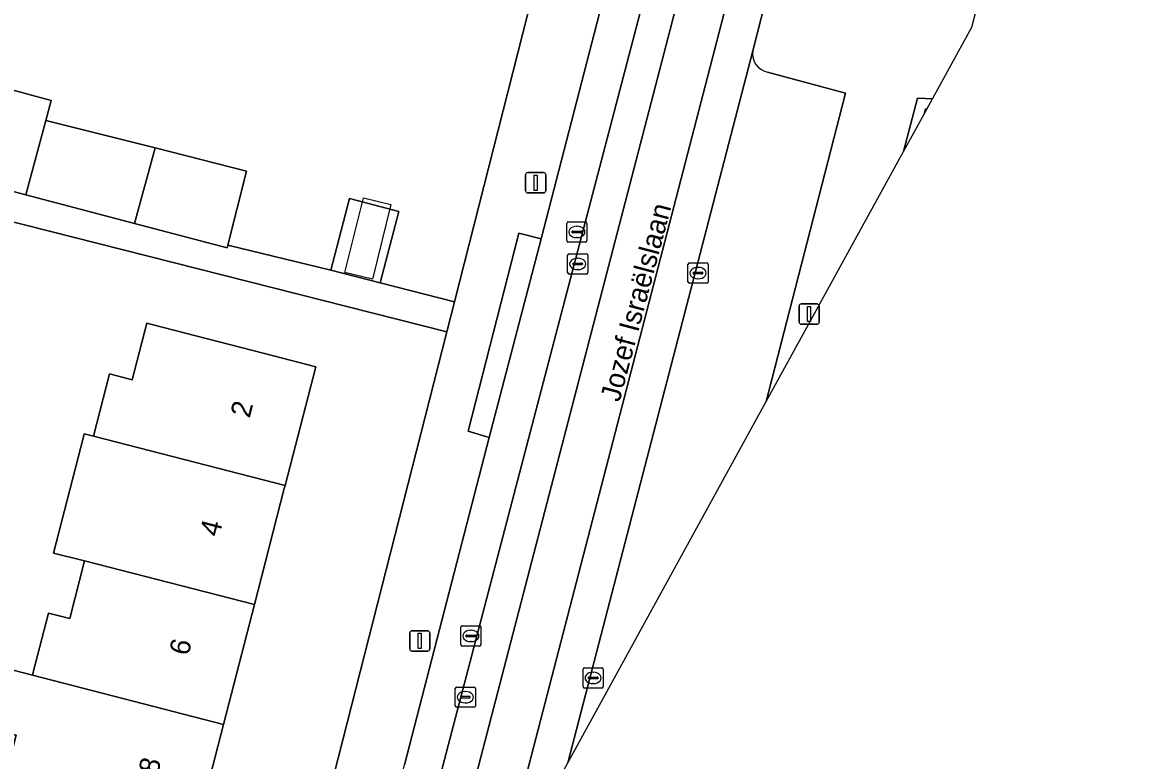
# Model space of a CAD drawing. Extents: x 163683 to 164494, y 382709 to 383872.
# Drawn here: x 164228.8 to 164284.7, y 383122.3 to 383158.8 of the extents above; entities that cross this region are included whole.
import ezdxf

# ---------------------------------------------------------------- set-up
doc = ezdxf.new("R2010")
doc.units = 0
for name, color, linetype in [('IMGEO_Erf', 7, 'Continuous'), ('IMGEO_Groenvoorziening', 7, 'Continuous'), ('IMGEO_Kolk', 7, 'Continuous'), ('IMGEO_Lichtmast', 7, 'Continuous'), ('IMGEO_Muur', 7, 'Continuous'), ('IMGEO_Openbare_ruimte_label', 7, 'Continuous'), ('IMGEO_Pand', 7, 'Continuous'), ('IMGEO_Pand_nummerreeks', 7, 'Continuous'), ('IMGEO_Pand_vergunning_verleend', 7, 'Continuous'), ('IMGEO_Parkeervlak_open', 7, 'Continuous'), ('IMGEO_Rijbaan_lokaal_gesloten', 7, 'Continuous'), ('IMGEO_Rijbaan_lokaal_open', 7, 'Continuous'), ('IMGEO_Rioolput', 7, 'Continuous'), ('IMGEO_Voetgangersgebied_open', 7, 'Continuous'), ('IMGEO_Voetpad_open', 7, 'Continuous')]:
    doc.layers.add(name, color=color, linetype=linetype)

msp = doc.modelspace()

# ---------------------------------------------------------------- linework, layer by layer
at = {"layer": 'IMGEO_Erf'}
for points in [[(164226.727, 383155.841), (164230.22, 383154.893), (164229.953, 383153.91), (164235.347, 383152.554), (164239.872, 383151.416), (164238.952, 383147.757), (164244.045, 383146.521), (164244.956, 383150.051), (164247.395, 383149.422), (164246.484, 383145.892), (164250.15, 383144.957), (164254.247, 383161.023), (164249.406, 383162.272)], [(164235.416, 383087.174), (164249.772, 383143.475), (164225.172, 383149.691), (164224.38, 383146.62), (164220.869, 383147.526), (164218.278, 383138.676), (164221.781, 383137.775), (164221.055, 383134.95), (164220.387, 383132.353), (164217.268, 383133.155), (164217.081, 383132.425), (164215.494, 383132.833), (164216.241, 383135.98), (164212.881, 383136.834), (164213.61, 383139.702), (164214.266, 383142.284), (164217.626, 383141.431), (164219.349, 383147.981), (164215.956, 383148.856), (164216.694, 383151.712), (164199.271, 383156.404), (164196.004, 383157.255), (164190.094, 383134.558), (164181.769, 383101.734)], [(164230.076, 383129.57), (164231.13, 383129.298), (164231.868, 383132.157), (164230.326, 383132.527), (164231.812, 383138.286), (164231.85, 383138.432), (164232.304, 383138.315), (164233.096, 383141.386), (164234.223, 383141.096), (164234.946, 383143.898), (164235.185, 383143.836), (164238.45, 383142.994), (164240.765, 383142.397), (164243.291, 383141.746), (164241.775, 383135.87), (164241.737, 383135.723), (164240.258, 383129.99), (164238.73, 383124.066), (164237.229, 383118.246)], [(164227.837, 383121.024), (164228.487, 383123.542), (164225.709, 383124.26), (164226.476, 383127.231), (164229.286, 383126.505), (164229.324, 383126.654), (164230.076, 383129.57)]]:
    msp.add_lwpolyline(points, dxfattribs=at)
at = {"layer": 'IMGEO_Groenvoorziening'}
msp.add_lwpolyline([(164273.512, 383154.48), (164273.439, 383154.483), (164273.373, 383154.227)], close=True, dxfattribs=at)
at = {"layer": 'IMGEO_Kolk'}
for p, q in [((164255.703, 383147.978), (164255.703, 383148.83)), ((164255.778, 383148.904), (164256.63, 383148.904)), ((164256.191, 383148.684), (164256.216, 383148.684)), ((164256.704, 383148.83), (164256.704, 383147.978)), ((164255.962, 383148.398), (164255.962, 383148.41)), ((164256.4, 383148.361), (164256.002, 383148.361)), ((164256.005, 383148.447), (164256.403, 383148.447)), ((164256.214, 383148.124), (164256.189, 383148.124)), ((164256.446, 383148.41), (164256.446, 383148.398)), ((164256.63, 383147.904), (164255.778, 383147.904)), ((164261.77, 383146.87), (164262.622, 383146.87)), ((164261.695, 383145.944), (164261.695, 383146.796)), ((164261.954, 383146.364), (164261.954, 383146.376)), ((164262.392, 383146.327), (164261.994, 383146.327)), ((164261.997, 383146.413), (164262.395, 383146.413)), ((164262.183, 383146.65), (164262.208, 383146.65)), ((164262.438, 383146.376), (164262.438, 383146.364)), ((164262.696, 383146.796), (164262.696, 383145.944)), ((164262.622, 383145.87), (164261.77, 383145.87)), ((164262.206, 383146.09), (164262.181, 383146.09)), ((164250.463, 383128.014), (164250.463, 383128.866)), ((164250.538, 383128.94), (164251.39, 383128.94)), ((164250.722, 383128.434), (164250.722, 383128.446)), ((164251.16, 383128.397), (164250.762, 383128.397)), ((164250.765, 383128.483), (164251.163, 383128.483)), ((164250.951, 383128.72), (164250.976, 383128.72)), ((164251.206, 383128.446), (164251.206, 383128.434)), ((164251.464, 383128.866), (164251.464, 383128.014)), ((164251.39, 383127.94), (164250.538, 383127.94)), ((164250.974, 383128.16), (164250.949, 383128.16)), ((164256.508, 383125.939), (164256.508, 383126.791)), ((164256.583, 383126.865), (164257.435, 383126.865)), ((164257.509, 383126.791), (164257.509, 383125.939)), ((164256.767, 383126.359), (164256.767, 383126.371)), ((164257.205, 383126.322), (164256.807, 383126.322)), ((164256.81, 383126.408), (164257.208, 383126.408)), ((164256.996, 383126.645), (164257.021, 383126.645)), ((164257.251, 383126.371), (164257.251, 383126.359)), ((164257.435, 383125.865), (164256.583, 383125.865)), ((164257.019, 383126.085), (164256.994, 383126.085))]:
    msp.add_line(p, q, dxfattribs=at)
for points in [[(164255.703, 383147.978), (164255.703, 383148.83)], [(164255.778, 383148.904), (164256.63, 383148.904)], [(164256.704, 383148.83), (164256.704, 383147.978)], [(164256.63, 383147.904), (164255.778, 383147.904)], [(164261.77, 383146.87), (164262.622, 383146.87)], [(164261.695, 383145.944), (164261.695, 383146.796)], [(164262.696, 383146.796), (164262.696, 383145.944)], [(164262.622, 383145.87), (164261.77, 383145.87)], [(164250.463, 383128.014), (164250.463, 383128.866)], [(164250.538, 383128.94), (164251.39, 383128.94)], [(164251.464, 383128.866), (164251.464, 383128.014)], [(164251.39, 383127.94), (164250.538, 383127.94)], [(164256.508, 383125.939), (164256.508, 383126.791)], [(164256.583, 383126.865), (164257.435, 383126.865)], [(164257.509, 383126.791), (164257.509, 383125.939)], [(164257.435, 383125.865), (164256.583, 383125.865)]]:
    msp.add_lwpolyline(points, dxfattribs=at)
for centre, radius, start, end in [((164255.78, 383148.828), 0.0765, 91.552, 178.448), ((164255.78, 383148.828), 0.0765, 91.552, 178.448), ((164256.628, 383148.828), 0.0765, 1.552, 88.448), ((164256.628, 383148.828), 0.0765, 1.552, 88.448), ((164255.78, 383147.98), 0.0765, 181.552, 268.448), ((164255.78, 383147.98), 0.0765, 181.552, 268.448), ((164256.002, 383148.407), 0.0403, 85.8775, 175.7526), ((164255.999, 383148.397), 0.0366, 178.938, 274.7102), ((164256.403, 383148.404), 0.043, 264.8664, 352.4533), ((164256.407, 383148.409), 0.0386, 1.7309, 96.639), ((164256.628, 383147.98), 0.0765, 271.552, 358.448), ((164256.628, 383147.98), 0.0765, 271.552, 358.448), ((164261.772, 383146.794), 0.0765, 91.552, 178.448), ((164261.772, 383146.794), 0.0765, 91.552, 178.448), ((164262.62, 383146.794), 0.0765, 1.552, 88.448), ((164262.62, 383146.794), 0.0765, 1.552, 88.448), ((164261.994, 383146.373), 0.0403, 85.8775, 175.7526), ((164261.991, 383146.363), 0.0366, 178.938, 274.7102), ((164262.395, 383146.37), 0.043, 264.8664, 352.4533), ((164262.399, 383146.375), 0.0386, 1.7309, 96.639), ((164261.772, 383145.946), 0.0765, 181.552, 268.448), ((164261.772, 383145.946), 0.0765, 181.552, 268.448), ((164262.62, 383145.946), 0.0765, 271.552, 358.448), ((164262.62, 383145.946), 0.0765, 271.552, 358.448), ((164250.54, 383128.864), 0.0765, 91.552, 178.448), ((164250.54, 383128.864), 0.0765, 91.552, 178.448), ((164250.762, 383128.443), 0.0403, 85.8775, 175.7526), ((164250.759, 383128.433), 0.0366, 178.938, 274.7102), ((164251.163, 383128.44), 0.043, 264.8664, 352.4533), ((164251.167, 383128.445), 0.0386, 1.7309, 96.639), ((164251.388, 383128.864), 0.0765, 1.552, 88.448), ((164251.388, 383128.864), 0.0765, 1.552, 88.448), ((164250.54, 383128.016), 0.0765, 181.552, 268.448), ((164250.54, 383128.016), 0.0765, 181.552, 268.448), ((164251.388, 383128.016), 0.0765, 271.552, 358.448), ((164251.388, 383128.016), 0.0765, 271.552, 358.448), ((164256.585, 383126.789), 0.0765, 91.552, 178.448), ((164256.585, 383126.789), 0.0765, 91.552, 178.448), ((164257.433, 383126.789), 0.0765, 1.552, 88.448), ((164257.433, 383126.789), 0.0765, 1.552, 88.448), ((164256.807, 383126.368), 0.0403, 85.8775, 175.7526), ((164256.804, 383126.358), 0.0366, 178.938, 274.7102), ((164257.208, 383126.365), 0.043, 264.8664, 352.4533), ((164257.212, 383126.37), 0.0386, 1.7309, 96.639), ((164256.585, 383125.941), 0.0765, 181.552, 268.448), ((164256.585, 383125.941), 0.0765, 181.552, 268.448), ((164257.433, 383125.941), 0.0765, 271.552, 358.448), ((164257.433, 383125.941), 0.0765, 271.552, 358.448)]:
    msp.add_arc(centre, radius, start, end, dxfattribs=at)
for centre, major_axis, ratio, start_param, end_param in [((164256.19, 383148.404), (-0.387, 0.002), 0.722429, 4.712389, 7.853982), ((164256.215, 383148.404), (-0.39, 0.002), 0.717154, 1.570796, 4.712389), ((164262.182, 383146.37), (-0.387, 0.002), 0.722429, 4.712389, 7.853982), ((164262.207, 383146.37), (-0.39, 0.002), 0.717154, 1.570796, 4.712389), ((164250.95, 383128.44), (-0.387, 0.002), 0.722429, 4.712389, 7.853982), ((164250.975, 383128.44), (-0.39, 0.002), 0.717154, 1.570796, 4.712389), ((164256.995, 383126.365), (-0.387, 0.002), 0.722429, 4.712389, 7.853982), ((164257.02, 383126.365), (-0.39, 0.002), 0.717154, 1.570796, 4.712389)]:
    msp.add_ellipse(centre, major_axis=major_axis, ratio=ratio, start_param=start_param, end_param=end_param, dxfattribs=at)
at = {"layer": 'IMGEO_Lichtmast'}
for p, q in [((164253.772, 383151.335), (164254.562, 383151.335)), ((164254.562, 383151.335), (164253.772, 383151.335)), ((164253.672, 383150.435), (164253.672, 383151.235)), ((164253.672, 383151.235), (164253.672, 383150.435)), ((164254.662, 383151.235), (164254.662, 383150.435)), ((164254.662, 383150.435), (164254.662, 383151.235)), ((164254.562, 383150.335), (164253.772, 383150.335)), ((164253.772, 383150.335), (164254.562, 383150.335)), ((164267.194, 383143.946), (164267.194, 383144.746)), ((164267.194, 383144.746), (164267.194, 383143.946)), ((164267.294, 383144.846), (164268.084, 383144.846)), ((164268.084, 383144.846), (164267.294, 383144.846)), ((164268.184, 383144.746), (164268.184, 383143.946)), ((164268.184, 383143.946), (164268.184, 383144.746)), ((164268.084, 383143.846), (164267.294, 383143.846)), ((164267.294, 383143.846), (164268.084, 383143.846)), ((164247.943, 383127.794), (164247.943, 383128.594)), ((164247.943, 383128.594), (164247.943, 383127.794)), ((164248.043, 383128.694), (164248.833, 383128.694)), ((164248.833, 383128.694), (164248.043, 383128.694)), ((164248.933, 383128.594), (164248.933, 383127.794)), ((164248.933, 383127.794), (164248.933, 383128.594)), ((164248.833, 383127.694), (164248.043, 383127.694)), ((164248.043, 383127.694), (164248.833, 383127.694))]:
    msp.add_line(p, q, dxfattribs=at)
for points in [[(164254.092, 383151.21), (164254.242, 383151.21), (164254.242, 383150.46), (164254.092, 383150.46), (164254.092, 383151.21)], [(164267.614, 383144.721), (164267.764, 383144.721), (164267.764, 383143.971), (164267.614, 383143.971), (164267.614, 383144.721)], [(164248.363, 383128.569), (164248.513, 383128.569), (164248.513, 383127.819), (164248.363, 383127.819), (164248.363, 383128.569)]]:
    msp.add_lwpolyline(points, dxfattribs=at)
for centre, start, end in [((164253.772, 383151.235), 90, 180), ((164253.772, 383151.235), 90, 180), ((164254.562, 383151.235), 0, 90), ((164254.562, 383151.235), 360, 90), ((164253.772, 383150.435), 180, 270), ((164253.772, 383150.435), 180, 270), ((164254.562, 383150.435), 270, 0), ((164254.562, 383150.435), 270, 0), ((164267.294, 383144.746), 90, 180), ((164267.294, 383144.746), 90, 180), ((164268.084, 383144.746), 0, 90), ((164268.084, 383144.746), 360, 90), ((164267.294, 383143.946), 180, 270), ((164267.294, 383143.946), 180, 270), ((164268.084, 383143.946), 270, 0), ((164268.084, 383143.946), 270, 0), ((164248.043, 383128.594), 90, 180), ((164248.043, 383128.594), 90, 180), ((164248.833, 383128.594), 0, 90), ((164248.833, 383128.594), 360, 90), ((164248.043, 383127.794), 180, 270), ((164248.043, 383127.794), 180, 270), ((164248.833, 383127.794), 270, 0), ((164248.833, 383127.794), 270, 0)]:
    msp.add_arc(centre, 0.1, start, end, dxfattribs=at)
at = {"layer": 'IMGEO_Muur'}
msp.add_lwpolyline([(164272.362, 383152.387), (164273.373, 383154.227), (164273.439, 383154.483), (164273.512, 383154.48), (164273.792, 383154.99), (164273.042, 383155.02)], close=True, dxfattribs=at)
at = {"layer": 'IMGEO_Pand'}
for points in [[(164229.953, 383153.91), (164230.22, 383154.893), (164226.727, 383155.841), (164226.467, 383154.882), (164223.844, 383155.562), (164223.786, 383155.34), (164222.877, 383151.833), (164228.955, 383150.231)], [(164235.347, 383152.554), (164229.953, 383153.91), (164228.955, 383150.231), (164234.333, 383148.82)], [(164235.347, 383152.554), (164234.333, 383148.82), (164238.917, 383147.617), (164238.952, 383147.757), (164239.872, 383151.416)], [(164246.484, 383145.892), (164247.395, 383149.422), (164244.956, 383150.051), (164244.045, 383146.521)], [(164243.291, 383141.746), (164240.765, 383142.397), (164238.45, 383142.994), (164235.185, 383143.836), (164234.946, 383143.898), (164234.223, 383141.096), (164233.096, 383141.386), (164232.304, 383138.315), (164241.775, 383135.87)], [(164241.737, 383135.723), (164241.775, 383135.87), (164232.304, 383138.315), (164231.85, 383138.432), (164231.812, 383138.286), (164230.326, 383132.527), (164231.868, 383132.157), (164240.258, 383129.99)], [(164240.258, 383129.99), (164231.868, 383132.157), (164231.13, 383129.298), (164230.076, 383129.57), (164229.324, 383126.654), (164229.286, 383126.505), (164238.73, 383124.066)], [(164238.73, 383124.066), (164229.286, 383126.505), (164226.476, 383127.231), (164225.709, 383124.26), (164228.487, 383123.542), (164227.837, 383121.024), (164227.527, 383121.103), (164222.751, 383122.146), (164215.005, 383124.144), (164214.303, 383121.423), (164222.051, 383119.435), (164222.001, 383119.239), (164227.376, 383117.852), (164228.087, 383120.606), (164232.388, 383119.495), (164237.229, 383118.246)]]:
    msp.add_lwpolyline(points, close=True, dxfattribs=at)
at = {"layer": 'IMGEO_Pand_vergunning_verleend'}
msp.add_lwpolyline([(164244.739, 383146.401), (164245.647, 383150.093), (164247.008, 383149.758), (164246.101, 383146.066)], close=True, dxfattribs=at)
at = {"layer": 'IMGEO_Parkeervlak_open'}
for points in [[(164249.477, 383121.644), (164261.932, 383169.194)], [(164259.315, 383166.935), (164254.431, 383148.07)], [(164264.899, 383157.351), (164255.758, 383122.164), (164265.566, 383140.017)], [(164265.566, 383140.017), (164269.494, 383155.255), (164265.626, 383156.304)], [(164254.431, 383148.07), (164251.868, 383138.243)], [(164251.868, 383138.243), (164247.683, 383122.068)]]:
    msp.add_lwpolyline(points, dxfattribs=at)
msp.add_arc((164265.82, 383157.215), 0.931, 171.5824, 257.9671, dxfattribs=at)
at = {"layer": 'IMGEO_Rijbaan_lokaal_gesloten'}
for points in [[(164252.171, 383115.634), (164255.758, 383122.164), (164264.899, 383157.351), (164266.776, 383164.735), (164268.655, 383172.017), (164266.924, 383172.51)], [(164247.459, 383107.056), (164263.984, 383170.576), (164262.392, 383170.95), (164261.932, 383169.194), (164249.477, 383121.644), (164240.427, 383087.096), (164241.649, 383086.771), (164247.274, 383106.72)]]:
    msp.add_lwpolyline(points, close=True, dxfattribs=at)
at = {"layer": 'IMGEO_Rijbaan_lokaal_open'}
for points in [[(164252.171, 383115.634), (164266.924, 383172.51), (164261.612, 383176.558)], [(164262.169, 383170.941), (164261.75, 383169.242), (164261.932, 383169.194), (164262.392, 383170.95), (164263.984, 383170.576), (164247.459, 383107.056), (164252.171, 383115.634)]]:
    msp.add_lwpolyline(points, dxfattribs=at)
at = {"layer": 'IMGEO_Rioolput'}
for p, q in [((164255.747, 383146.397), (164255.747, 383147.249)), ((164255.822, 383147.323), (164256.674, 383147.323)), ((164256.006, 383146.817), (164256.006, 383146.829)), ((164256.049, 383146.866), (164256.447, 383146.866)), ((164256.235, 383147.103), (164256.26, 383147.103)), ((164256.49, 383146.829), (164256.49, 383146.817)), ((164256.748, 383147.249), (164256.748, 383146.397)), ((164256.674, 383146.323), (164255.822, 383146.323)), ((164256.444, 383146.78), (164256.046, 383146.78)), ((164256.258, 383146.543), (164256.233, 383146.543)), ((164250.19, 383124.985), (164250.19, 383125.837)), ((164250.265, 383125.911), (164251.117, 383125.911)), ((164250.678, 383125.691), (164250.703, 383125.691)), ((164251.191, 383125.837), (164251.191, 383124.985)), ((164250.449, 383125.405), (164250.449, 383125.417)), ((164250.887, 383125.368), (164250.489, 383125.368)), ((164250.492, 383125.454), (164250.89, 383125.454)), ((164250.701, 383125.131), (164250.676, 383125.131)), ((164250.933, 383125.417), (164250.933, 383125.405)), ((164251.117, 383124.911), (164250.265, 383124.911))]:
    msp.add_line(p, q, dxfattribs=at)
for points in [[(164255.747, 383146.397), (164255.747, 383147.249)], [(164255.822, 383147.323), (164256.674, 383147.323)], [(164256.748, 383147.249), (164256.748, 383146.397)], [(164256.674, 383146.323), (164255.822, 383146.323)], [(164250.19, 383124.985), (164250.19, 383125.837)], [(164250.265, 383125.911), (164251.117, 383125.911)], [(164251.191, 383125.837), (164251.191, 383124.985)], [(164251.117, 383124.911), (164250.265, 383124.911)]]:
    msp.add_lwpolyline(points, dxfattribs=at)
for centre, radius, start, end in [((164255.824, 383147.247), 0.0765, 91.552, 178.448), ((164255.824, 383147.247), 0.0765, 91.552, 178.448), ((164256.046, 383146.826), 0.0403, 85.8775, 175.7526), ((164256.451, 383146.828), 0.0386, 1.7309, 96.639), ((164256.672, 383147.247), 0.0765, 1.552, 88.448), ((164256.672, 383147.247), 0.0765, 1.552, 88.448), ((164255.824, 383146.399), 0.0765, 181.552, 268.448), ((164255.824, 383146.399), 0.0765, 181.552, 268.448), ((164256.043, 383146.816), 0.0366, 178.938, 274.7102), ((164256.447, 383146.823), 0.043, 264.8664, 352.4533), ((164256.672, 383146.399), 0.0765, 271.552, 358.448), ((164256.672, 383146.399), 0.0765, 271.552, 358.448), ((164250.267, 383125.835), 0.0765, 91.552, 178.448), ((164250.267, 383125.835), 0.0765, 91.552, 178.448), ((164251.115, 383125.835), 0.0765, 1.552, 88.448), ((164251.115, 383125.835), 0.0765, 1.552, 88.448), ((164250.489, 383125.414), 0.0403, 85.8775, 175.7526), ((164250.486, 383125.404), 0.0366, 178.938, 274.7102), ((164250.89, 383125.411), 0.043, 264.8664, 352.4533), ((164250.894, 383125.416), 0.0386, 1.7309, 96.639), ((164250.267, 383124.987), 0.0765, 181.552, 268.448), ((164250.267, 383124.987), 0.0765, 181.552, 268.448), ((164251.115, 383124.987), 0.0765, 271.552, 358.448), ((164251.115, 383124.987), 0.0765, 271.552, 358.448)]:
    msp.add_arc(centre, radius, start, end, dxfattribs=at)
for centre, major_axis, ratio, start_param, end_param in [((164256.234, 383146.823), (-0.387, 0.002), 0.722429, 4.712389, 7.853982), ((164256.259, 383146.823), (-0.39, 0.002), 0.717154, 1.570796, 4.712389), ((164250.677, 383125.411), (-0.387, 0.002), 0.722429, 4.712389, 7.853982), ((164250.702, 383125.411), (-0.39, 0.002), 0.717154, 1.570796, 4.712389)]:
    msp.add_ellipse(centre, major_axis=major_axis, ratio=ratio, start_param=start_param, end_param=end_param, dxfattribs=at)
at = {"layer": 'IMGEO_Voetgangersgebied_open'}
for points in [[(164273.792, 383154.99), (164275.731, 383158.52), (164281.072, 383178.805), (164284.661, 383192.432)], [(164269.915, 383176.859), (164268.973, 383173.248), (164268.655, 383172.017), (164266.776, 383164.735), (164264.899, 383157.351)], [(164265.626, 383156.304), (164269.494, 383155.255), (164265.566, 383140.017), (164272.362, 383152.387), (164273.042, 383155.02), (164273.792, 383154.99)]]:
    msp.add_lwpolyline(points, dxfattribs=at)
msp.add_arc((164265.82, 383157.215), 0.931, 171.5824, 257.9671, dxfattribs=at)
at = {"layer": 'IMGEO_Voetpad_open'}
for points in [[(164256.27, 383168.867), (164254.247, 383161.023), (164250.15, 383144.957), (164249.772, 383143.475), (164235.416, 383087.174)], [(164251.868, 383138.243), (164250.825, 383138.552), (164253.343, 383148.348), (164254.431, 383148.07), (164259.315, 383166.935)], [(164225.172, 383149.691), (164249.772, 383143.475), (164250.15, 383144.957), (164246.484, 383145.892), (164244.045, 383146.521), (164238.952, 383147.757), (164238.917, 383147.617), (164234.333, 383148.82), (164228.955, 383150.231), (164222.877, 383151.833)], [(164242.707, 383102.924), (164244.411, 383109.573), (164243.345, 383109.88), (164245.287, 383117.33), (164246.364, 383116.968), (164247.683, 383122.068), (164251.868, 383138.243)]]:
    msp.add_lwpolyline(points, dxfattribs=at)
msp.add_lwpolyline([(164254.431, 383148.07), (164253.343, 383148.348), (164250.825, 383138.552), (164251.868, 383138.243)], close=True, dxfattribs=at)

# ---------------------------------------------------------------- texts
at = {"layer": 'IMGEO_Openbare_ruimte_label'}
msp.add_text('Jozef Israëlslaan', height=1, rotation=75.1719, dxfattribs=at).set_placement((164258.316, 383139.959))
at = {"layer": 'IMGEO_Pand_nummerreeks'}
for s, p in [('2', (164240.023, 383139.17)), ('4', (164238.509, 383133.296)), ('6', (164236.993, 383127.421)), ('8', (164235.479, 383121.55))]:
    msp.add_text(s, height=1, rotation=75.533, dxfattribs=at).set_placement(p)

doc.saveas('drawing.dxf')
